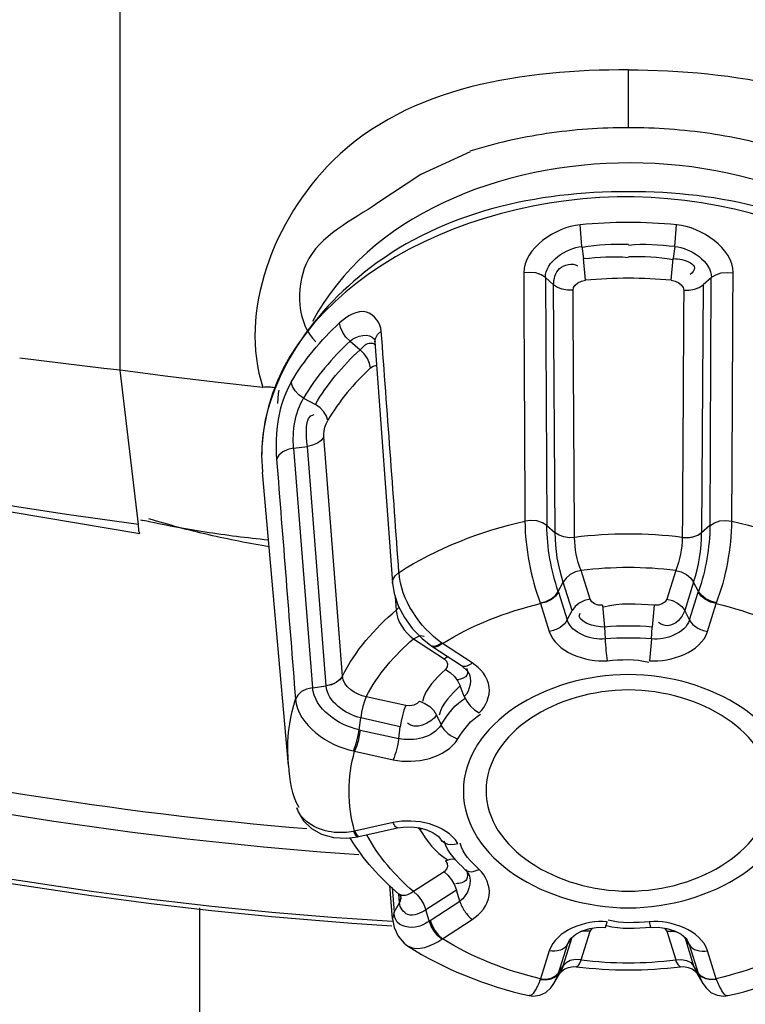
# Paper-space layout 'Sheet' of a CAD drawing. Header units: inches. Extents: x 0.2 to 10.8, y 0.2 to 8.3.
# Tile 391 of 545: x 7.6304 to 7.7251, y 4.1109 to 4.2395. Entities that reach past the tile are written whole.
import ezdxf

# ---------------------------------------------------------------- set-up
doc = ezdxf.new("R2010")
doc.units = ezdxf.units.IN
doc.header["$MEASUREMENT"] = 0
doc.layers.get('0').update_dxf_attribs({"lineweight": 5})

psp = doc.layouts.new('Sheet')

# ---------------------------------------------------------------- linework, layer by layer
at = {"color": 0, "linetype": 'ByBlock', "lineweight": -3}
for p, q in [((7.643556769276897, 4.19367898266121), (7.643556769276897, 4.249095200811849)), ((7.709877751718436, 4.225350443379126), (7.709877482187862, 4.232901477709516)), ((7.703816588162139, 4.209831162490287), (7.703583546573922, 4.212672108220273)), ((7.715935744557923, 4.209831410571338), (7.716171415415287, 4.212672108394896)), ((7.703816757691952, 4.209831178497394), (7.704037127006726, 4.20826704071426)), ((7.715935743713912, 4.20983141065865), (7.715715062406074, 4.208267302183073)), ((7.704280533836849, 4.205427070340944), (7.704037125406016, 4.208267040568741)), ((7.71547443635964, 4.205427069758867), (7.715715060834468, 4.208267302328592)), ((7.699049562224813, 4.205772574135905), (7.700121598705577, 4.20482021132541)), ((7.699055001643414, 4.205774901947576), (7.699225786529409, 4.173404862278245)), ((7.720705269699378, 4.205774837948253), (7.719633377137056, 4.204823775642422)), ((7.720529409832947, 4.173405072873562), (7.720699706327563, 4.205777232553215)), ((7.700320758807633, 4.172466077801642), (7.700116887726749, 4.204816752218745)), ((7.719638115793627, 4.20482108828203), (7.71943438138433, 4.172492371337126)), ((7.676729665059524, 4.197739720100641), (7.676804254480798, 4.197384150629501)), ((7.673548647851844, 4.197473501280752), (7.674855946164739, 4.196353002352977)), ((7.676801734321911, 4.197379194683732), (7.679094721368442, 4.165863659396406)), ((7.641422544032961, 4.19392194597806), (7.630428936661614, 4.195268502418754)), ((7.643556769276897, 4.19367898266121), (7.641422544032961, 4.19392194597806)), ((7.64592408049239, 4.17355550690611), (7.643556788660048, 4.193678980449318)), ((7.667489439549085, 4.19005205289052), (7.669017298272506, 4.189201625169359)), ((7.672549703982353, 4.153731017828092), (7.670107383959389, 4.184966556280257)), ((7.666186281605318, 4.183515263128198), (7.667971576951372, 4.18372939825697)), ((7.670422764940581, 4.152483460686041), (7.667972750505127, 4.18372451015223)), ((7.662006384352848, 4.182555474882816), (7.662102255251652, 4.180370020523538)), ((7.662010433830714, 4.18255329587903), (7.662010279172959, 4.182467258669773)), ((7.662011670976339, 4.182725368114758), (7.662010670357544, 4.182597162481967)), ((7.666185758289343, 4.183519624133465), (7.668646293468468, 4.152223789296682)), ((7.665495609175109, 4.142053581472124), (7.662103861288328, 4.180351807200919)), ((7.699230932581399, 4.173407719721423), (7.700315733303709, 4.172463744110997)), ((7.720523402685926, 4.173407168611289), (7.719439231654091, 4.172464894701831)), ((7.71893381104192, 4.172136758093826), (7.719439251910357, 4.17246463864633)), ((7.704878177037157, 4.163800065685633), (7.703707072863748, 4.167535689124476)), ((7.716047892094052, 4.167535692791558), (7.714876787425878, 4.16380006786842)), ((7.700728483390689, 4.164807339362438), (7.701361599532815, 4.166021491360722)), ((7.702530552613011, 4.162293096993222), (7.701361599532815, 4.166021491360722)), ((7.718393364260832, 4.166021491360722), (7.717224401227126, 4.16229306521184)), ((7.719026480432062, 4.164807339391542), (7.718393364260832, 4.166021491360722)), ((7.700728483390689, 4.164807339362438), (7.700757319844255, 4.164712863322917)), ((7.700757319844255, 4.164712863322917), (7.701896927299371, 4.161078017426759)), ((7.717858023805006, 4.161077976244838), (7.718997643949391, 4.164712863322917)), ((7.718997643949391, 4.164712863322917), (7.719026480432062, 4.164807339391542)), ((7.679453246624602, 4.164090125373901), (7.679578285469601, 4.162339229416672)), ((7.698373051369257, 4.163309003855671), (7.698409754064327, 4.163205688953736)), ((7.698409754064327, 4.163205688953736), (7.699549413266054, 4.159570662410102)), ((7.720205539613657, 4.15957062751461), (7.72134520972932, 4.163205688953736)), ((7.72134520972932, 4.163205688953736), (7.721381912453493, 4.163309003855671)), ((7.679573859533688, 4.162338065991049), (7.679946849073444, 4.162744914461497)), ((7.679578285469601, 4.162339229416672), (7.679944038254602, 4.162750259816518)), ((7.701896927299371, 4.161078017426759), (7.702530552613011, 4.162293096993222)), ((7.706498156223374, 4.162981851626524), (7.706770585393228, 4.160150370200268)), ((7.713256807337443, 4.162981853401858), (7.712984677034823, 4.160150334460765)), ((7.717858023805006, 4.161077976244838), (7.717224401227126, 4.16229306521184)), ((7.706770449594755, 4.1601503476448), (7.706843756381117, 4.158586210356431)), ((7.71291148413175, 4.158586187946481), (7.712984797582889, 4.160150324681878)), ((7.681821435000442, 4.15860091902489), (7.685811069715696, 4.156015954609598)), ((7.681821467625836, 4.158600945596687), (7.682600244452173, 4.158987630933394)), ((7.685616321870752, 4.157982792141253), (7.685509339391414, 4.158057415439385)), ((7.689498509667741, 4.155467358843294), (7.685616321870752, 4.157982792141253)), ((7.712911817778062, 4.158586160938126), (7.712638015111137, 4.155754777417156)), ((7.684528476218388, 4.157612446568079), (7.68409278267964, 4.157710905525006)), ((7.684163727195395, 4.157664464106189), (7.68409278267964, 4.157710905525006)), ((7.684202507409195, 4.157639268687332), (7.68808448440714, 4.155123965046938)), ((7.684261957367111, 4.157605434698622), (7.684202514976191, 4.157639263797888)), ((7.685810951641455, 4.156015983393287), (7.686270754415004, 4.156299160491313)), ((7.688085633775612, 4.155123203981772), (7.688942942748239, 4.154309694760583)), ((7.668645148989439, 4.152228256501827), (7.670425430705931, 4.152452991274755)), ((7.68845495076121, 4.151079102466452), (7.68793729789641, 4.152461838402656)), ((7.680811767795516, 4.149893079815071), (7.675651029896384, 4.151043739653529)), ((7.674742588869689, 4.146728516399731), (7.674937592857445, 4.148280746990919)), ((7.680088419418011, 4.147132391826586), (7.674937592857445, 4.148280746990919)), ((7.684830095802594, 4.148656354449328), (7.685421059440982, 4.147363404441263)), ((7.674742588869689, 4.146728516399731), (7.674871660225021, 4.146698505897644)), ((7.674871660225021, 4.146698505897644), (7.679893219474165, 4.145578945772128)), ((7.679893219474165, 4.145578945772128), (7.680088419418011, 4.147132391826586)), ((7.665408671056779, 4.144018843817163), (7.665409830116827, 4.144245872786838)), ((7.665495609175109, 4.142053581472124), (7.665408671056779, 4.144018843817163)), ((7.674004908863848, 4.143967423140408), (7.674148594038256, 4.143937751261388)), ((7.674148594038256, 4.143937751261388), (7.679170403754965, 4.142818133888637)), ((7.674148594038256, 4.133491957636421), (7.674004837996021, 4.133464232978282)), ((7.679170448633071, 4.13461158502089), (7.674148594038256, 4.133491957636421)), ((7.674148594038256, 4.133491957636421), (7.674374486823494, 4.133063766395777)), ((7.674714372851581, 4.132792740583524), (7.679735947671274, 4.133912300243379)), ((7.682403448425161, 4.133971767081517), (7.682623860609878, 4.133741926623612)), ((7.682623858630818, 4.133741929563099), (7.683052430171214, 4.133824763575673)), ((7.674374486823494, 4.133063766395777), (7.674590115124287, 4.132827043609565)), ((7.674714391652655, 4.132792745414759), (7.674573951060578, 4.132762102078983)), ((7.674590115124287, 4.132827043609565), (7.674714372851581, 4.132792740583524)), ((7.684409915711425, 4.133283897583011), (7.685029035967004, 4.132822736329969)), ((7.685029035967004, 4.132822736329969), (7.685387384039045, 4.132398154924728)), ((7.685420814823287, 4.132349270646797), (7.685779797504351, 4.131994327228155)), ((7.685557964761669, 4.132129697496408), (7.685420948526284, 4.13234905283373)), ((7.688592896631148, 4.128462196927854), (7.688946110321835, 4.128040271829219)), ((7.685811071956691, 4.128201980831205), (7.681821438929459, 4.125617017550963)), ((7.679095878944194, 4.122043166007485), (7.678755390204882, 4.126402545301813)), ((7.679046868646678, 4.126126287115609), (7.679297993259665, 4.122907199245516)), ((7.687435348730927, 4.125809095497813), (7.683453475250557, 4.123229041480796)), ((7.687873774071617, 4.124354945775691), (7.687435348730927, 4.125809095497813)), ((7.679979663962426, 4.124170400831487), (7.679894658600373, 4.125279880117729)), ((7.679936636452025, 4.125283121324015), (7.680193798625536, 4.124934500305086)), ((7.680182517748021, 4.124935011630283), (7.679987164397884, 4.124144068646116)), ((7.653877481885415, 4.123502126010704), (7.653877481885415, 4.109654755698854)), ((7.67929170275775, 4.122908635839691), (7.679987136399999, 4.124144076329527)), ((7.683891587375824, 4.121776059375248), (7.683453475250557, 4.123229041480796)), ((7.683991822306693, 4.121839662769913), (7.687873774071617, 4.124354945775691)), ((7.679297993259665, 4.122907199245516), (7.679094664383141, 4.122060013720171)), ((7.685616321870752, 4.119446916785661), (7.689498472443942, 4.121962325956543)), ((7.683891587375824, 4.121776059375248), (7.683991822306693, 4.121839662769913)), ((7.704878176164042, 4.120417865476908), (7.705172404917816, 4.120831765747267)), ((7.70690703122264, 4.120921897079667), (7.70711694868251, 4.121674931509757)), ((7.714581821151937, 4.12083230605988), (7.714876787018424, 4.120417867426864)), ((7.685509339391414, 4.119374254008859), (7.685616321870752, 4.119446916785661)), ((7.701361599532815, 4.115918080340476), (7.702530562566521, 4.11964653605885)), ((7.701896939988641, 4.118630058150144), (7.702519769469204, 4.119629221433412)), ((7.703707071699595, 4.116682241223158), (7.704878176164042, 4.120417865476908)), ((7.714876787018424, 4.120417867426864), (7.716047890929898, 4.11668224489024)), ((7.717224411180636, 4.119646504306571), (7.718393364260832, 4.115918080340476)), ((7.717858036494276, 4.118630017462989), (7.717235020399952, 4.119629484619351)), ((7.701896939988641, 4.118630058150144), (7.700728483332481, 4.114902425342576)), ((7.701896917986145, 4.118630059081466), (7.702191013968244, 4.119255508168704)), ((7.717563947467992, 4.119255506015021), (7.717858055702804, 4.118630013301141)), ((7.719026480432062, 4.114902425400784), (7.717858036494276, 4.118630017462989)), ((7.69954942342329, 4.117859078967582), (7.698409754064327, 4.114224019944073)), ((7.72134520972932, 4.114224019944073), (7.720205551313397, 4.117859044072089)), ((7.700728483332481, 4.114902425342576), (7.701361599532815, 4.115918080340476)), ((7.719026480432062, 4.114902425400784), (7.718393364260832, 4.115918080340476)), ((7.698409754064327, 4.114224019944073), (7.698373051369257, 4.114122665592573)), ((7.700164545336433, 4.113610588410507), (7.700945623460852, 4.114932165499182)), ((7.718809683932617, 4.114932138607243), (7.71959088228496, 4.113610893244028)), ((7.721381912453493, 4.114122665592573), (7.72134520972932, 4.114224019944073))]:
    psp.add_line(p, q, dxfattribs=at)
for points in [[(7.689222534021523, 4.222189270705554), (7.682800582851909, 4.219241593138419), (7.677186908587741, 4.215542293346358)], [(7.699055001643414, 4.205774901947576), (7.698486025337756, 4.206141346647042), (7.697778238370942, 4.206376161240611), (7.696996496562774, 4.20645932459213), (7.696211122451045, 4.206383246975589)], [(7.720699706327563, 4.205777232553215), (7.721268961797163, 4.206144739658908), (7.721976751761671, 4.206379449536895), (7.722758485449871, 4.206461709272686), (7.72354384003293, 4.206384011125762)], [(7.702651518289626, 4.204152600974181), (7.701936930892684, 4.204134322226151), (7.701243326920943, 4.204244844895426), (7.700621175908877, 4.204477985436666), (7.700116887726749, 4.204816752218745)], [(7.702652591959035, 4.204148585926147), (7.702730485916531, 4.204482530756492), (7.702947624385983, 4.204805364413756), (7.703286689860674, 4.205088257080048), (7.703737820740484, 4.205305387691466), (7.704276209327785, 4.205426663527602)], [(7.715479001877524, 4.205426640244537), (7.715986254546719, 4.205315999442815), (7.71644883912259, 4.205100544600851), (7.716807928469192, 4.204804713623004), (7.717030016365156, 4.204469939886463), (7.717102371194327, 4.204148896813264)], [(7.717103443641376, 4.204152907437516), (7.717817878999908, 4.204140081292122), (7.718511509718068, 4.204254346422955), (7.719133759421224, 4.20448669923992), (7.719638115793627, 4.20482108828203)], [(7.673548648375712, 4.197473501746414), (7.673013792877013, 4.198014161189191), (7.672585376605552, 4.198624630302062), (7.672297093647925, 4.199253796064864), (7.672173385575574, 4.199848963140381)], [(7.676801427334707, 4.197383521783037), (7.676855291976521, 4.197837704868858), (7.677135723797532, 4.198353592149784), (7.67762692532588, 4.198797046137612)], [(7.547691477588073, 4.196401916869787), (7.578070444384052, 4.186441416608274), (7.612485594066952, 4.178011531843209), (7.646126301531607, 4.172370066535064)], [(7.676228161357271, 4.193974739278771), (7.676103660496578, 4.194571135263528), (7.675814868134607, 4.195199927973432), (7.675386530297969, 4.195810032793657), (7.674855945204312, 4.196353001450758)], [(7.676230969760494, 4.193977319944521), (7.676550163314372, 4.194204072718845), (7.67685406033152, 4.194301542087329), (7.677028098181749, 4.19426797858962)], [(7.662180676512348, 4.191438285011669), (7.655951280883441, 4.192104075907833), (7.649742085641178, 4.192851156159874), (7.643556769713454, 4.193678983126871)], [(7.667489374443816, 4.190051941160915), (7.666865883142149, 4.190481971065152), (7.666363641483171, 4.191003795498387), (7.666025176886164, 4.191573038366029), (7.665879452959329, 4.192140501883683)], [(7.670631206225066, 4.187119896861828), (7.67048177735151, 4.187683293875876), (7.670140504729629, 4.188249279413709), (7.669636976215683, 4.188769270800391), (7.669017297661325, 4.189201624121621)], [(7.670113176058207, 4.184965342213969), (7.670116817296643, 4.185332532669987), (7.670172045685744, 4.185766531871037), (7.670276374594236, 4.18623044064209), (7.670430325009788, 4.186694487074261), (7.670629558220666, 4.187117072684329)], [(7.670107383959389, 4.184966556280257), (7.669772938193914, 4.184520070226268), (7.669280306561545, 4.184146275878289), (7.668665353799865, 4.183874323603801), (7.667972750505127, 4.18372451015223)], [(7.666185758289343, 4.183519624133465), (7.665419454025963, 4.183341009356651), (7.664756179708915, 4.183016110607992), (7.664254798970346, 4.182575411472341), (7.663960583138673, 4.182058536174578)], [(7.646126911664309, 4.172370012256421), (7.645967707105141, 4.172696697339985), (7.645924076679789, 4.173554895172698)], [(7.699225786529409, 4.173404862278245), (7.698655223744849, 4.17376796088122), (7.697944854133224, 4.17399602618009), (7.697158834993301, 4.174069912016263), (7.696368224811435, 4.173981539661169)], [(7.720529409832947, 4.173405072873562), (7.721099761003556, 4.173768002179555), (7.721810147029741, 4.173996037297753), (7.72259616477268, 4.174069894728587), (7.723386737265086, 4.173981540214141)], [(7.70284888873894, 4.17183942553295), (7.70213431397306, 4.17181406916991), (7.701442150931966, 4.171917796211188), (7.700822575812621, 4.172140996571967), (7.700320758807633, 4.172466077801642)], [(7.716906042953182, 4.171839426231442), (7.717615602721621, 4.171819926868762), (7.718300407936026, 4.171926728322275), (7.718924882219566, 4.172155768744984), (7.71943438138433, 4.172492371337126)], [(7.716907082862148, 4.171839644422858), (7.717620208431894, 4.171809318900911), (7.718312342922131, 4.171911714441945)], [(7.679094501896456, 4.165866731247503), (7.679150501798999, 4.166323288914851), (7.67943586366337, 4.166834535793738), (7.679935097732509, 4.167272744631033)], [(7.703707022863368, 4.16753568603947), (7.702967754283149, 4.16733976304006), (7.702295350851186, 4.166999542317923), (7.701744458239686, 4.166547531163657), (7.701361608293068, 4.166021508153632)], [(7.716047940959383, 4.167535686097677), (7.716786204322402, 4.167340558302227), (7.717459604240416, 4.166999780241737), (7.718011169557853, 4.166546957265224), (7.718393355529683, 4.166021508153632)], [(7.679091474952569, 4.165866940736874), (7.679299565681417, 4.164541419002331), (7.679846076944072, 4.162936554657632), (7.680664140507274, 4.161380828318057), (7.68170962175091, 4.159925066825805), (7.682939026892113, 4.158631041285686), (7.684082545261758, 4.15771779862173)], [(7.698373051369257, 4.163309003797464), (7.699114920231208, 4.163501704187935), (7.699788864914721, 4.163840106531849), (7.700342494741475, 4.164286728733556), (7.700728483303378, 4.164807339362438)], [(7.700757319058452, 4.164712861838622), (7.700378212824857, 4.164191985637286), (7.699836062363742, 4.16374695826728), (7.69916017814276, 4.163405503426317), (7.698409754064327, 4.163205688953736)], [(7.72134520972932, 4.163205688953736), (7.720611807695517, 4.1633990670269), (7.719945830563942, 4.163729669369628), (7.719388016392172, 4.164180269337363), (7.718997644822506, 4.164712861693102)], [(7.721381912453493, 4.163309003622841), (7.720640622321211, 4.16350544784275), (7.719966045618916, 4.163841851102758), (7.719412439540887, 4.164287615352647), (7.719026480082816, 4.164807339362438)], [(7.704878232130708, 4.163800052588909), (7.704139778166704, 4.16360493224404), (7.703465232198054, 4.163267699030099), (7.70291288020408, 4.162817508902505), (7.702530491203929, 4.162293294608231)], [(7.706498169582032, 4.16298185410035), (7.705953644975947, 4.16300973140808), (7.705466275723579, 4.163171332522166), (7.705092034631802, 4.163444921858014), (7.704878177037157, 4.163800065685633)], [(7.714876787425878, 4.16380006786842), (7.714662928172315, 4.16344492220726), (7.714288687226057, 4.16317133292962), (7.713801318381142, 4.163009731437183), (7.713256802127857, 4.162981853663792)], [(7.714876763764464, 4.163800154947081), (7.715616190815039, 4.163604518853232), (7.716289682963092, 4.163267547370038), (7.716841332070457, 4.162817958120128), (7.717224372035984, 4.162292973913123)], [(7.682600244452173, 4.158987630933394), (7.682802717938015, 4.159041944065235), (7.683187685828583, 4.15897145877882), (7.683241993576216, 4.158940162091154)], [(7.685616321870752, 4.157982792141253), (7.685108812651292, 4.157669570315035), (7.684647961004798, 4.157540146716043), (7.684261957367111, 4.157605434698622)], [(7.685509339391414, 4.158057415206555), (7.684994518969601, 4.157742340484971), (7.684528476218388, 4.157612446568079)], [(7.685811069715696, 4.156015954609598), (7.68613910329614, 4.155707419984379), (7.686287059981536, 4.155341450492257), (7.686241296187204, 4.154962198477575), (7.686003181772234, 4.154614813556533)], [(7.686003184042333, 4.154614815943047), (7.68661208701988, 4.154217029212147), (7.687168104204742, 4.153694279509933), (7.687623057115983, 4.153091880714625), (7.687937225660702, 4.152461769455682)], [(7.67254395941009, 4.153732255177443), (7.672212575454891, 4.15327861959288), (7.671723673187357, 4.152896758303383), (7.671113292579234, 4.152614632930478), (7.670425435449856, 4.152452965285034)], [(7.668646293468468, 4.152223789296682), (7.667880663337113, 4.152041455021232), (7.667217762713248, 4.151708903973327), (7.666717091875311, 4.151257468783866), (7.666425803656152, 4.150727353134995)], [(7.67565100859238, 4.151043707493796), (7.675423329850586, 4.150453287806), (7.675220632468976, 4.14975569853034), (7.675054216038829, 4.149010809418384), (7.674937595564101, 4.148280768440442)], [(7.68262386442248, 4.150476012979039), (7.682317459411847, 4.150156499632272), (7.681875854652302, 4.149938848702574), (7.681353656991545, 4.149846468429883), (7.680811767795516, 4.149893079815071)], [(7.682623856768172, 4.15047600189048), (7.683319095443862, 4.150182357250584), (7.683952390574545, 4.149756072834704), (7.684470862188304, 4.149233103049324), (7.684830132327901, 4.148656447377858)], [(7.688455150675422, 4.151079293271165), (7.688769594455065, 4.150449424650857), (7.68922431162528, 4.149846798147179), (7.689779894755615, 4.149323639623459), (7.690388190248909, 4.148925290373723)], [(7.680811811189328, 4.149893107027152), (7.680584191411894, 4.149303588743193), (7.68037627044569, 4.148606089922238), (7.680206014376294, 4.147860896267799), (7.680088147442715, 4.147132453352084)], [(7.674004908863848, 4.1439674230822), (7.674230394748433, 4.144558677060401), (7.674439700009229, 4.145255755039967), (7.67461540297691, 4.145999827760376), (7.674742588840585, 4.146728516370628)], [(7.67487165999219, 4.146698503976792), (7.674754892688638, 4.145975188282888), (7.674587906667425, 4.145240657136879), (7.674379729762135, 4.144538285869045), (7.674148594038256, 4.143937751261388)], [(7.666584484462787, 4.136522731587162), (7.666766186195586, 4.136025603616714), (7.667472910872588, 4.134843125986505), (7.668499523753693, 4.133858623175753), (7.669820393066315, 4.133122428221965), (7.671400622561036, 4.132684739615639), (7.673133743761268, 4.132589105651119), (7.67457197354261, 4.132761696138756)], [(7.674004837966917, 4.133464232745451), (7.674231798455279, 4.133030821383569), (7.674440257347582, 4.132796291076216), (7.674572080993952, 4.132761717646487)], [(7.679736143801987, 4.133912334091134), (7.680484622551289, 4.134035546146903), (7.68156423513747, 4.134070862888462), (7.682618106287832, 4.133946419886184), (7.683586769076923, 4.133675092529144), (7.684409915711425, 4.133283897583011)], [(7.685779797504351, 4.131994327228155), (7.68629892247, 4.131789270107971), (7.686933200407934, 4.131751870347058), (7.687627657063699, 4.131885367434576)], [(7.686003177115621, 4.129603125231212), (7.686241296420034, 4.129255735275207), (7.686287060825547, 4.128876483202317), (7.686139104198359, 4.128510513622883), (7.685811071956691, 4.128201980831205)], [(7.686003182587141, 4.129603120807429), (7.686612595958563, 4.129842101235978), (7.687167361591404, 4.129900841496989), (7.687255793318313, 4.129876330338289)], [(7.685811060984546, 4.128202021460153), (7.686321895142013, 4.127728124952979), (7.686788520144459, 4.127136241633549), (7.687170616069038, 4.12647753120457), (7.68743513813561, 4.125808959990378)], [(7.681821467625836, 4.125616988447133), (7.682333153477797, 4.125142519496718), (7.682802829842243, 4.124553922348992), (7.683187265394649, 4.12389803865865), (7.68345346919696, 4.123229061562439)], [(7.679092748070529, 4.122059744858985), (7.67929328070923, 4.120928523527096), (7.67982090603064, 4.119763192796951), (7.680606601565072, 4.118857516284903), (7.681060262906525, 4.118520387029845)], [(7.685509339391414, 4.119374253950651), (7.684994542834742, 4.119847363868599), (7.684528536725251, 4.120439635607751), (7.684150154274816, 4.121100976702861), (7.683891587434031, 4.121776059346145)], [(7.683991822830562, 4.121839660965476), (7.684254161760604, 4.12117577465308), (7.684629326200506, 4.120526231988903), (7.685097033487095, 4.119929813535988), (7.685616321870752, 4.119446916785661)], [(7.702195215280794, 4.119262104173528), (7.702395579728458, 4.119523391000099), (7.70300296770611, 4.120040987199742), (7.703844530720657, 4.120481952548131), (7.704856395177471, 4.120791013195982), (7.705988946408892, 4.1209370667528), (7.706907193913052, 4.120921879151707)], [(7.712847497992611, 4.12092185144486), (7.713745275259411, 4.120938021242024), (7.714883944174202, 4.12079412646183), (7.715901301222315, 4.120485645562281), (7.716747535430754, 4.120043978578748), (7.717358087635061, 4.119524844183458), (7.717559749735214, 4.119262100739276)], [(7.704878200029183, 4.120417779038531), (7.704138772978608, 4.120453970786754), (7.703598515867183, 4.120353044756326)], [(7.714876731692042, 4.120417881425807), (7.715615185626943, 4.120454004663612), (7.716155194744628, 4.120353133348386)], [(7.700944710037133, 4.11493180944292), (7.701002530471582, 4.115013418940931), (7.701209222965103, 4.115233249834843), (7.701572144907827, 4.115497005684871), (7.70206129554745, 4.115710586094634), (7.702661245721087, 4.11581475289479), (7.70307983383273, 4.115798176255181)], [(7.703707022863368, 4.116682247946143), (7.702968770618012, 4.11671850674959), (7.702295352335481, 4.116596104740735), (7.701743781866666, 4.116321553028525), (7.701361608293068, 4.115918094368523)], [(7.716047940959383, 4.116682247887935), (7.716787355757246, 4.116718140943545), (7.717459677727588, 4.116595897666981), (7.718010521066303, 4.116321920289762), (7.718393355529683, 4.115918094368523)], [(7.716675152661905, 4.115798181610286), (7.717093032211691, 4.115814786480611), (7.71769240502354, 4.11571096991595), (7.718181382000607, 4.115497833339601), (7.71854429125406, 4.115234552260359), (7.718751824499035, 4.115014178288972), (7.718785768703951, 4.114968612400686)], [(7.698373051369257, 4.114122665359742), (7.699113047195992, 4.11408326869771), (7.69978827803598, 4.114209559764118), (7.700342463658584, 4.114490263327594), (7.700728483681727, 4.114902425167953)], [(7.698409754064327, 4.114224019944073), (7.699143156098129, 4.114187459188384), (7.699809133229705, 4.114309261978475), (7.700366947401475, 4.114584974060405), (7.70075731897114, 4.114995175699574)], [(7.721381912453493, 4.114122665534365), (7.720641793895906, 4.114083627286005), (7.719966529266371, 4.114210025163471), (7.719412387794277, 4.114490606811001), (7.718997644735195, 4.11499517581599)], [(7.71937675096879, 4.114593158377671), (7.719918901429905, 4.114318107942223), (7.720594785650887, 4.114188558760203), (7.72134520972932, 4.114224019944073)], [(7.696912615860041, 4.112016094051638), (7.697418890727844, 4.111949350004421), (7.698301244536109, 4.112059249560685), (7.699111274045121, 4.112443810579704), (7.699746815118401, 4.113019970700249), (7.700163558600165, 4.113611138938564)], [(7.719591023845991, 4.113611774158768), (7.720008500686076, 4.113019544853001), (7.720645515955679, 4.112442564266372), (7.721456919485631, 4.112058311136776), (7.722338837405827, 4.111949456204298), (7.722842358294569, 4.112016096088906)]]:
    psp.add_lwpolyline(points, dxfattribs=at)
for centre, radius, start, end in [((7.709877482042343, 4.145775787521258), 0.06719174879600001, 84.61941587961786, 95.38066662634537), ((7.709877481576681, 4.145751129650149), 0.05993783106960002, 84.63756865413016, 95.3621931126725), ((7.669227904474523, 4.273939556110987), 0.1024116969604, 257.0043825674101, 257.190483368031), ((7.709877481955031, 4.116394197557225), 0.05589304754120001, 82.77481761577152, 97.22521180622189), ((7.697356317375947, 4.172741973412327), 0.0220844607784, 342.2834631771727, 359.2807468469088), ((7.7098774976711, 4.116495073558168), 0.05141224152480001, 83.10685873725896, 96.8931756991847), ((7.70987932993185, 4.121768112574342), 0.03850763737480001, 85.37433000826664, 94.62477495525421), ((7.709879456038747, 4.121113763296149), 0.03759489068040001, 85.37407111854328, 94.62527978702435), ((7.709877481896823, 4.169985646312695), 0.05461217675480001, 262.8499095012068, 277.1500858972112), ((7.709877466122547, 4.167722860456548), 0.05141224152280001, 263.1068587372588, 276.8931756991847)]:
    psp.add_arc(centre, radius, start, end, dxfattribs=at)
for points, knots in [([(7.709877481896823, 4.232901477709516), (7.696418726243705, 4.232900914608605), (7.669719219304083, 4.229372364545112), (7.658929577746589, 4.201229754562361), (7.662180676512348, 4.191438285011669)], [0, 0, 0, 0, 0.5660682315, 1, 1, 1, 1]), ([(7.709877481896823, 4.232901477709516), (7.723395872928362, 4.232775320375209), (7.750317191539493, 4.229363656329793), (7.760611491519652, 4.201248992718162), (7.757574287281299, 4.191438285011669)], [0, 0, 0, 0, 0.5682855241, 1, 1, 1, 1]), ([(7.709877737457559, 4.225351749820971), (7.706311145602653, 4.225351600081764), (7.699302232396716, 4.224849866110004), (7.692434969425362, 4.22331685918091), (7.689165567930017, 4.222266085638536)], [0, 0, 0, 0, 0.5094620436, 1, 1, 1, 1]), ([(7.730592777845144, 4.222263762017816), (7.727323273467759, 4.223314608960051), (7.720455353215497, 4.224849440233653), (7.713445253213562, 4.225350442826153), (7.709877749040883, 4.225350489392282)], [0, 0, 0, 0, 0.4904827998, 1, 1, 1, 1]), ([(7.751256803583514, 4.200058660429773), (7.744331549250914, 4.213730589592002), (7.709954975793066, 4.227774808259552), (7.675879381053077, 4.213713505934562), (7.668646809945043, 4.200031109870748)], [0, 0, 0, 0, 0.49755619, 1, 1, 1, 1]), ([(7.757748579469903, 4.182555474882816), (7.757748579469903, 4.19198758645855), (7.743518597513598, 4.21239241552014), (7.709877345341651, 4.219538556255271), (7.676236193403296, 4.212392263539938), (7.662006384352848, 4.191987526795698), (7.662006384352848, 4.182555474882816)], [0, 0, 0, 0, 0.223044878, 0.5000014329, 0.7769565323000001, 1, 1, 1, 1]), ([(7.757744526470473, 4.182554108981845), (7.757674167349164, 4.20187468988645), (7.710438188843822, 4.230134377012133), (7.66297276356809, 4.203112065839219), (7.662037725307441, 4.183612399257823)], [0, 0, 0, 0, 0.4974079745, 1, 1, 1, 1]), ([(7.677186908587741, 4.215542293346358), (7.673823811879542, 4.213195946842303), (7.666048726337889, 4.209871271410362), (7.666636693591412, 4.19978675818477), (7.669064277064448, 4.197383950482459)], [0, 0, 0, 0, 0.545571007, 1, 1, 1, 1]), ([(7.715715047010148, 4.208268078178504), (7.716490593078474, 4.208184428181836), (7.717518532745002, 4.208141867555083), (7.718809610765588, 4.207029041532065), (7.718209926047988, 4.206400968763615), (7.717932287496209, 4.206183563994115)], [0, 0, 0, 0, 0.555414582, 0.7489169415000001, 1, 1, 1, 1]), ([(7.700121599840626, 4.20481944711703), (7.700128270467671, 4.205580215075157), (7.700515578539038, 4.207316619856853), (7.702547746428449, 4.207710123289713), (7.703238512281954, 4.207332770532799)], [0, 0, 0, 0, 0.4914984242, 1, 1, 1, 1]), ([(7.677622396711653, 4.198800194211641), (7.677542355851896, 4.199838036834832), (7.675647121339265, 4.20235473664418), (7.673110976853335, 4.200706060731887), (7.672177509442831, 4.199852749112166)], [0, 0, 0, 0, 0.4514690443, 1, 1, 1, 1]), ([(7.674856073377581, 4.196353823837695), (7.67522323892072, 4.196680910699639), (7.675569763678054, 4.197311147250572), (7.676777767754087, 4.197229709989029), (7.676776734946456, 4.196979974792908)], [0, 0, 0, 0, 0.6631840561, 1, 1, 1, 1]), ([(7.663719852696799, 4.191401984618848), (7.663465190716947, 4.191435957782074), (7.662951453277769, 4.191473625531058), (7.662436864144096, 4.191458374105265), (7.662180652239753, 4.191438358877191)], [0, 0, 0, 0, 0.4999275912, 1, 1, 1, 1]), ([(7.664137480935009, 4.189316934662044), (7.664139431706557, 4.189606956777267), (7.664167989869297, 4.190191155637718), (7.664246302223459, 4.190770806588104), (7.664297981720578, 4.191060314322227)], [0, 0, 0, 0, 0.4965284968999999, 1, 1, 1, 1]), ([(7.662037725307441, 4.183612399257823), (7.662030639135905, 4.1834646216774), (7.662019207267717, 4.183169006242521), (7.662013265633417, 4.182873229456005), (7.662011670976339, 4.182725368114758)], [0, 0, 0, 0, 0.5001309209, 1, 1, 1, 1]), ([(7.662855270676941, 4.171493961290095), (7.660105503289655, 4.171779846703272), (7.654630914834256, 4.172459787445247), (7.64920362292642, 4.173466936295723), (7.646522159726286, 4.174076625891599)], [0, 0, 0, 0, 0.5013315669, 1, 1, 1, 1]), ([(7.66302828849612, 4.170626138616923), (7.660370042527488, 4.171064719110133), (7.655079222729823, 4.172095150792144), (7.649869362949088, 4.173485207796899), (7.647297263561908, 4.174280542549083)], [0, 0, 0, 0, 0.50017874, 1, 1, 1, 1]), ([(7.717224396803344, 4.162293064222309), (7.716929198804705, 4.161350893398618), (7.715595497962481, 4.159903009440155), (7.71414888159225, 4.160490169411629), (7.713796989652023, 4.160734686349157)], [0, 0, 0, 0, 0.6973490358, 1, 1, 1, 1]), ([(7.701896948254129, 4.161077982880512), (7.701688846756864, 4.160678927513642), (7.700965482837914, 4.159985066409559), (7.700046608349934, 4.159648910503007), (7.699549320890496, 4.159570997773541)], [0, 0, 0, 0, 0.4720494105, 1, 1, 1, 1]), ([(7.717857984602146, 4.161077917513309), (7.718066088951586, 4.160678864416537), (7.718789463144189, 4.15998501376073), (7.719708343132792, 4.159648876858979), (7.720205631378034, 4.159570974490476)], [0, 0, 0, 0, 0.4720494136, 1, 1, 1, 1]), ([(7.706843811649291, 4.158586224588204), (7.706867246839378, 4.158084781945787), (7.706937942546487, 4.157138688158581), (7.70704559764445, 4.156195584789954), (7.707116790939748, 4.155754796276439)], [0, 0, 0, 0, 0.5292512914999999, 1, 1, 1, 1]), ([(7.688086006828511, 4.155122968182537), (7.68830329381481, 4.155001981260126), (7.688878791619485, 4.155022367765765), (7.689291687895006, 4.155316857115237), (7.689498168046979, 4.155467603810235)], [0, 0, 0, 0, 0.4931062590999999, 1, 1, 1, 1]), ([(7.690388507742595, 4.148925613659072), (7.691266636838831, 4.149764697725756), (7.692500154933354, 4.152508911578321), (7.690576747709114, 4.154768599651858), (7.689498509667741, 4.155467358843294)], [0, 0, 0, 0, 0.4859384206, 1, 1, 1, 1]), ([(7.688752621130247, 4.154781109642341), (7.688889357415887, 4.154510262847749), (7.688987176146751, 4.153591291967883), (7.688061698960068, 4.15333664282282), (7.687628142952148, 4.15325156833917)], [0, 0, 0, 0, 0.4071301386, 1, 1, 1, 1]), ([(7.67254393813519, 4.153732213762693), (7.672366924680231, 4.153387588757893), (7.671703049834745, 4.152786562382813), (7.67087613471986, 4.152536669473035), (7.67042352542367, 4.152479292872)], [0, 0, 0, 0, 0.4592228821, 1, 1, 1, 1]), ([(7.731418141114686, 4.138714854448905), (7.731418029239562, 4.147508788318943), (7.709877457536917, 4.160383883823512), (7.688336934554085, 4.147508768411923), (7.688336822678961, 4.138714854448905)], [0, 0, 0, 0, 0.5000005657, 1, 1, 1, 1]), ([(7.728451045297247, 4.138792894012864), (7.728450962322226, 4.146375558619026), (7.709877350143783, 4.157477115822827), (7.691304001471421, 4.146375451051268), (7.6913039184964, 4.138792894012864)], [0, 0, 0, 0, 0.500003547, 1, 1, 1, 1]), ([(7.68542106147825, 4.147363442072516), (7.685615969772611, 4.146936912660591), (7.686271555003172, 4.146169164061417), (7.687146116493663, 4.145692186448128), (7.687627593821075, 4.145544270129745)], [0, 0, 0, 0, 0.4821447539, 1, 1, 1, 1]), ([(7.679893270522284, 4.145578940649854), (7.679830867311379, 4.145082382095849), (7.679641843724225, 4.14414592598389), (7.679354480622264, 4.143231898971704), (7.679169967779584, 4.142818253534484)], [0, 0, 0, 0, 0.5249278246, 1, 1, 1, 1]), ([(7.688336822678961, 4.138714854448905), (7.688336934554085, 4.129920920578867), (7.709877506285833, 4.117045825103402), (7.731418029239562, 4.129920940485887), (7.731418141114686, 4.138714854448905)], [0, 0, 0, 0, 0.5000005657, 1, 1, 1, 1]), ([(7.6913039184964, 4.138792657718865), (7.691304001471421, 4.131209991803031), (7.709877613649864, 4.120108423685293), (7.728450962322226, 4.131210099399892), (7.728451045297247, 4.138792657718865)], [0, 0, 0, 0, 0.500003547, 1, 1, 1, 1]), ([(7.674004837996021, 4.133464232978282), (7.67317461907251, 4.133320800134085), (7.670456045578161, 4.133066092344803), (7.667183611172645, 4.134667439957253), (7.666591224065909, 4.136519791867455)], [0, 0, 0, 0, 0.3022715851, 1, 1, 1, 1]), ([(7.679735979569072, 4.133912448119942), (7.679634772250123, 4.133890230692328), (7.679367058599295, 4.134173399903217), (7.67925340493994, 4.134424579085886), (7.679170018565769, 4.134611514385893)], [0, 0, 0, 0, 0.3360841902, 1, 1, 1, 1]), ([(7.505602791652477, 4.129613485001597), (7.515846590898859, 4.124621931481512), (7.558984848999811, 4.105882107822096), (7.605146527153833, 4.094351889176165), (7.640410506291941, 4.089448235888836)], [0, 0, 0, 0, 0.2424591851, 1, 1, 1, 1]), ([(7.688593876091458, 4.128461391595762), (7.688790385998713, 4.128274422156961), (7.689472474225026, 4.128106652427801), (7.690073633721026, 4.128339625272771), (7.690388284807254, 4.128504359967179)], [0, 0, 0, 0, 0.4330142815, 1, 1, 1, 1]), ([(7.688679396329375, 4.128481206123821), (7.688696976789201, 4.128445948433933), (7.688730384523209, 4.128375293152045), (7.688760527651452, 4.128303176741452), (7.688774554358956, 4.128267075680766)], [0, 0, 0, 0, 0.5042711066, 1, 1, 1, 1]), ([(7.689498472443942, 4.121962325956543), (7.690576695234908, 4.122661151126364), (7.692500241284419, 4.124920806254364), (7.691266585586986, 4.127665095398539), (7.690388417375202, 4.128504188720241)], [0, 0, 0, 0, 0.5140589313, 1, 1, 1, 1]), ([(7.503333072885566, 4.127284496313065), (7.513689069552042, 4.122238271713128), (7.557299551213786, 4.103292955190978), (7.603966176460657, 4.091635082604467), (7.639616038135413, 4.086676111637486)], [0, 0, 0, 0, 0.242459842, 1, 1, 1, 1]), ([(7.688774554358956, 4.128267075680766), (7.688905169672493, 4.127930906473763), (7.688967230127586, 4.126854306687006), (7.687849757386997, 4.126653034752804), (7.687346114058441, 4.126625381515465)], [0, 0, 0, 0, 0.4169129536, 1, 1, 1, 1]), ([(7.68182137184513, 4.125617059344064), (7.681505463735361, 4.125382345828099), (7.680915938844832, 4.12501609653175), (7.680150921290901, 4.125104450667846), (7.679936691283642, 4.125283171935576)], [0, 0, 0, 0, 0.5851743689, 1, 1, 1, 1]), ([(7.680187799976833, 4.124935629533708), (7.680189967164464, 4.124802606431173), (7.680155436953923, 4.124534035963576), (7.680050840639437, 4.124285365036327), (7.679985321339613, 4.124168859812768)], [0, 0, 0, 0, 0.4988302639, 1, 1, 1, 1]), ([(7.683453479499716, 4.123229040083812), (7.68276896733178, 4.12279072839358), (7.681129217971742, 4.121958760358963), (7.680033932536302, 4.123515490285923), (7.679987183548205, 4.124144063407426)], [0, 0, 0, 0, 0.5632339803, 1, 1, 1, 1]), ([(7.687873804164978, 4.12435497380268), (7.688015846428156, 4.123883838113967), (7.688463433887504, 4.12300220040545), (7.689116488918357, 4.12225668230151), (7.689498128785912, 4.121962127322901)], [0, 0, 0, 0, 0.5051280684, 1, 1, 1, 1]), ([(7.679442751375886, 4.122123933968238), (7.679401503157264, 4.122245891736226), (7.679334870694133, 4.122505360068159), (7.679301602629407, 4.122770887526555), (7.679291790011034, 4.122908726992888)], [0, 0, 0, 0, 0.4823103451, 1, 1, 1, 1]), ([(7.679512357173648, 4.121941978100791), (7.679499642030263, 4.121971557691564), (7.679475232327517, 4.122031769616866), (7.67945324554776, 4.122092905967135), (7.679442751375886, 4.122123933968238)], [0, 0, 0, 0, 0.4957051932, 1, 1, 1, 1]), ([(7.683891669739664, 4.121775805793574), (7.683451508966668, 4.12147710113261), (7.68218901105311, 4.120620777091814), (7.679920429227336, 4.120992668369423), (7.679512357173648, 4.121941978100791)], [0, 0, 0, 0, 0.3398476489, 1, 1, 1, 1]), ([(7.712847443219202, 4.120922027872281), (7.712773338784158, 4.120916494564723), (7.712735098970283, 4.121309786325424), (7.712668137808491, 4.121489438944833), (7.712638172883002, 4.121674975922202)], [0, 0, 0, 0, 0.2833563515, 1, 1, 1, 1]), ([(7.701896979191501, 4.118630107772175), (7.701693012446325, 4.118302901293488), (7.700901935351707, 4.117798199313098), (7.700015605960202, 4.117785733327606), (7.699549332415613, 4.117858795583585)], [0, 0, 0, 0, 0.4496288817, 1, 1, 1, 1]), ([(7.717858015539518, 4.118630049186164), (7.718061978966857, 4.118302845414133), (7.718853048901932, 4.117798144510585), (7.719739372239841, 4.117785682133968), (7.720205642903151, 4.11785874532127)], [0, 0, 0, 0, 0.4496277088, 1, 1, 1, 1]), ([(7.7013615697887, 4.115918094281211), (7.701297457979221, 4.115726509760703), (7.701174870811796, 4.115390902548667), (7.701024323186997, 4.115065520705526), (7.700945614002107, 4.114931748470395)], [0, 0, 0, 0, 0.5655266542, 1, 1, 1, 1]), ([(7.703079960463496, 4.115798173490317), (7.703236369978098, 4.11589174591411), (7.703522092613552, 4.116146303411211), (7.703665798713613, 4.116499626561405), (7.703707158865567, 4.116682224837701)], [0, 0, 0, 0, 0.4932865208, 1, 1, 1, 1]), ([(7.716047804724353, 4.116682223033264), (7.71608911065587, 4.116499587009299), (7.716232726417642, 4.11614618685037), (7.716518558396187, 4.115891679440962), (7.716675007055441, 4.11579819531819)], [0, 0, 0, 0, 0.5067627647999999, 1, 1, 1, 1]), ([(7.718393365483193, 4.115918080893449), (7.718437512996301, 4.115786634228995), (7.718524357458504, 4.115544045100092), (7.718623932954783, 4.11530626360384), (7.718674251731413, 4.115198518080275)], [0, 0, 0, 0, 0.5383301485, 1, 1, 1, 1]), ([(7.700164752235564, 4.113612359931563), (7.700269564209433, 4.113790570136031), (7.700473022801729, 4.114215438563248), (7.700641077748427, 4.114654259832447), (7.700728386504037, 4.114902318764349)], [0, 0, 0, 0, 0.4401475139, 1, 1, 1, 1]), ([(7.718674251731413, 4.115198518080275), (7.71869299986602, 4.1151583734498), (7.71872999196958, 4.115082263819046), (7.718769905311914, 4.115007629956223), (7.718789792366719, 4.11497258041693)], [0, 0, 0, 0, 0.5236880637, 1, 1, 1, 1]), ([(7.719026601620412, 4.114902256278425), (7.719114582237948, 4.114653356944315), (7.719282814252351, 4.114214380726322), (7.719486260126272, 4.11378918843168), (7.719590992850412, 4.113611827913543)], [0, 0, 0, 0, 0.5617240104, 1, 1, 1, 1]), ([(7.440196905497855, 4.113486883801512), (7.453376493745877, 4.10180193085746), (7.514524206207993, 4.057016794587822), (7.589521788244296, 4.033296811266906), (7.646898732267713, 4.025762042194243)], [0, 0, 0, 0, 0.2333449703, 1, 1, 1, 1]), ([(7.698373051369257, 4.114122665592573), (7.698152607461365, 4.113561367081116), (7.697877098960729, 4.112871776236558), (7.697177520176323, 4.111947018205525), (7.696913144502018, 4.11201475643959)], [0, 0, 0, 0, 0.688434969, 1, 1, 1, 1]), ([(7.722842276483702, 4.112012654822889), (7.722570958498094, 4.111954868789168), (7.721892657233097, 4.11287777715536), (7.721600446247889, 4.113566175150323), (7.721381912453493, 4.114122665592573)], [0, 0, 0, 0, 0.3169364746, 1, 1, 1, 1])]:
    psp.add_open_spline(points, degree=3, knots=knots, dxfattribs=at)
for points in [[(7.703576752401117, 4.212671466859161), (7.70036395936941, 4.212360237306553), (7.696207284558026, 4.20961527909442), (7.696209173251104, 4.206387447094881)], [(7.723545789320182, 4.206388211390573), (7.723547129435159, 4.209615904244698), (7.719390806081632, 4.212360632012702), (7.716178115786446, 4.212671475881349)], [(7.699049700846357, 4.205772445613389), (7.699038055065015, 4.20785958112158), (7.701738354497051, 4.209641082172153), (7.703816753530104, 4.209832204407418)], [(7.709877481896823, 4.210115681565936), (7.707871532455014, 4.210115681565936), (7.705835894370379, 4.210115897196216), (7.703874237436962, 4.2096966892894)], [(7.715935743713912, 4.20983141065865), (7.713935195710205, 4.210019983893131), (7.711905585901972, 4.210206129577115), (7.709909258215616, 4.209977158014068)], [(7.71593575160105, 4.209832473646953), (7.718014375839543, 4.209641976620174), (7.720714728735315, 4.207862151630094), (7.720705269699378, 4.205774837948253)], [(7.704037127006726, 4.20826704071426), (7.705965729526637, 4.208448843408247), (7.707922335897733, 4.208628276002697), (7.709846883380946, 4.208407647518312)], [(7.709877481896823, 4.208541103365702), (7.71180971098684, 4.208541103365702), (7.71377035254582, 4.208541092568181), (7.715660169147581, 4.208138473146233)], [(7.696211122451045, 4.206383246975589), (7.696258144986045, 4.195582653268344), (7.696322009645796, 4.184782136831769), (7.696368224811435, 4.173981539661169)], [(7.723386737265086, 4.173981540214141), (7.723432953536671, 4.184782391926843), (7.72349681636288, 4.195583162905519), (7.72354384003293, 4.206384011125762)], [(7.70284888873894, 4.17183942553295), (7.702776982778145, 4.182610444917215), (7.702722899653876, 4.193381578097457), (7.702651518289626, 4.204152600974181)], [(7.717103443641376, 4.204152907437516), (7.717032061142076, 4.193381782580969), (7.716977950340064, 4.182610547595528), (7.716906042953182, 4.171839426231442)], [(7.66587686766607, 4.192136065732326), (7.667548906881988, 4.195005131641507), (7.669731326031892, 4.19760698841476), (7.672177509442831, 4.199852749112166)], [(7.673548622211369, 4.197474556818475), (7.674326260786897, 4.19819529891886), (7.676159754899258, 4.198636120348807), (7.67671876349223, 4.197735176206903)], [(7.679935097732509, 4.167272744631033), (7.67915807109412, 4.177780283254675), (7.678401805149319, 4.188289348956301), (7.67762692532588, 4.198797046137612)], [(7.64592408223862, 4.173555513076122), (7.612583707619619, 4.17782545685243), (7.579400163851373, 4.185308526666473), (7.547780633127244, 4.196711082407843)], [(7.673548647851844, 4.197473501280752), (7.671196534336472, 4.195313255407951), (7.669097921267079, 4.192811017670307), (7.667489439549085, 4.19005205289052)], [(7.669017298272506, 4.189201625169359), (7.670567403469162, 4.191860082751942), (7.672589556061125, 4.194271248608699), (7.674855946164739, 4.196353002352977)], [(7.676230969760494, 4.193977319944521), (7.674057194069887, 4.191979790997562), (7.672117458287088, 4.189666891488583), (7.670629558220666, 4.187117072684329)], [(7.66587686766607, 4.192136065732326), (7.66416046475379, 4.189178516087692), (7.663689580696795, 4.185468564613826), (7.663954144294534, 4.182059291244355)], [(7.666186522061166, 4.18351528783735), (7.665998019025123, 4.185729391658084), (7.666359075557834, 4.188139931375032), (7.667489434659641, 4.190053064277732)], [(7.667971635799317, 4.183728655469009), (7.667873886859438, 4.185142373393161), (7.667468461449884, 4.187702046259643), (7.668873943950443, 4.187883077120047)], [(7.663960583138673, 4.182058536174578), (7.664782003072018, 4.171614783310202), (7.665603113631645, 4.161171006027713), (7.666425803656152, 4.150727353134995)], [(7.679939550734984, 4.167269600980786), (7.684913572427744, 4.170471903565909), (7.69059931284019, 4.172676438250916), (7.69637020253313, 4.173977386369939)], [(7.69637020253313, 4.173977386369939), (7.696430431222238, 4.170359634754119), (7.697094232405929, 4.1666937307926), (7.698373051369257, 4.163309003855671)], [(7.700728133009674, 4.164807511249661), (7.699767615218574, 4.16755426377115), (7.699268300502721, 4.170498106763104), (7.699230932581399, 4.173407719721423)], [(7.720523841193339, 4.173408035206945), (7.720486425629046, 4.170498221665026), (7.719987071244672, 4.167554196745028), (7.719026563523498, 4.164807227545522)], [(7.721381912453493, 4.163309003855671), (7.722660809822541, 4.166693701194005), (7.72332452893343, 4.170359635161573), (7.72338475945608, 4.173977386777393)], [(7.72338475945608, 4.173977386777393), (7.729155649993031, 4.172676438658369), (7.734841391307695, 4.170471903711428), (7.739815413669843, 4.167269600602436)], [(7.701361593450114, 4.166021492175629), (7.700695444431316, 4.168092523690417), (7.700344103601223, 4.170288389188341), (7.700315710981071, 4.172463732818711)], [(7.703707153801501, 4.16753571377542), (7.703143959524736, 4.168887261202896), (7.702866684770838, 4.170379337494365), (7.702847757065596, 4.171843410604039)], [(7.716907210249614, 4.171843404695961), (7.716888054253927, 4.170379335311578), (7.716611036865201, 4.168887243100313), (7.716047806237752, 4.167535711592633)], [(7.667922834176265, 4.13378416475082), (7.618006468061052, 4.137949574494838), (7.567924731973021, 4.14968080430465), (7.522007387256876, 4.169695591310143)], [(7.519377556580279, 4.167784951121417), (7.568098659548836, 4.146300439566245), (7.621575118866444, 4.134131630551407), (7.674694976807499, 4.130442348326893)], [(7.685509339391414, 4.158057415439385), (7.682613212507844, 4.16017608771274), (7.680168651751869, 4.163688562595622), (7.679939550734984, 4.167269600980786)], [(7.685616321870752, 4.157982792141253), (7.689514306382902, 4.160436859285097), (7.693924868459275, 4.162155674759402), (7.698409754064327, 4.163205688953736)], [(7.713256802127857, 4.162981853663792), (7.711054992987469, 4.163160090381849), (7.70876179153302, 4.163332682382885), (7.706634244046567, 4.162738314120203)], [(7.72134520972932, 4.163205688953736), (7.725830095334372, 4.162155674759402), (7.730240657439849, 4.160436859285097), (7.734138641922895, 4.157982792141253)], [(7.672543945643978, 4.15373222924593), (7.674224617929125, 4.157034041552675), (7.676731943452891, 4.159964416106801), (7.679573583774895, 4.162341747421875)], [(7.679573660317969, 4.16234179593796), (7.679669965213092, 4.160890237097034), (7.68065369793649, 4.15946853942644), (7.681821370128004, 4.158600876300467)], [(7.706770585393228, 4.160150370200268), (7.705553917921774, 4.160053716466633), (7.702891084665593, 4.16092829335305), (7.703575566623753, 4.161938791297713)], [(7.679034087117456, 4.121687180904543), (7.623275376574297, 4.12507714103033), (7.566982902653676, 4.137790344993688), (7.516073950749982, 4.160786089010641)], [(7.706843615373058, 4.158586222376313), (7.705003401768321, 4.158436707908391), (7.702449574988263, 4.159316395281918), (7.701896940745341, 4.161078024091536)], [(7.717857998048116, 4.161077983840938), (7.717305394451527, 4.159316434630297), (7.714751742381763, 4.15843677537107), (7.712911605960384, 4.158586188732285)], [(7.679004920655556, 4.121104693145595), (7.623193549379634, 4.124506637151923), (7.566845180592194, 4.137267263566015), (7.515913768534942, 4.160342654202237)], [(7.699549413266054, 4.159570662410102), (7.7003949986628, 4.156875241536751), (7.704300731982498, 4.155527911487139), (7.707116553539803, 4.155754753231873)], [(7.712638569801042, 4.155754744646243), (7.715454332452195, 4.155527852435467), (7.719360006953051, 4.156875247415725), (7.720205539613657, 4.15957062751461)], [(7.675651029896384, 4.151043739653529), (7.677156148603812, 4.153926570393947), (7.679344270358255, 4.156493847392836), (7.681821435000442, 4.15860091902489)], [(7.707116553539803, 4.155754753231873), (7.70891544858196, 4.155900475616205), (7.710789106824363, 4.15604155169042), (7.712527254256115, 4.155555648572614)], [(7.686003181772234, 4.154614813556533), (7.684761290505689, 4.153429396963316), (7.683342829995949, 4.152117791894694), (7.68299017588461, 4.150437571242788)], [(7.688945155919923, 4.154306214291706), (7.689529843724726, 4.153388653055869), (7.689242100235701, 4.151830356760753), (7.688455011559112, 4.151079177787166)], [(7.675651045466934, 4.151043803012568), (7.67430103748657, 4.151274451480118), (7.672654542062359, 4.152367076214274), (7.67254393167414, 4.15373217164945)], [(7.674742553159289, 4.146728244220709), (7.672061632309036, 4.147280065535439), (7.668867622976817, 4.149500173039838), (7.668645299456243, 4.152228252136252)], [(7.674937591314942, 4.148280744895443), (7.672941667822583, 4.148741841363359), (7.670594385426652, 4.150411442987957), (7.67042543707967, 4.152452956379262)], [(7.68793729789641, 4.152461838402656), (7.686795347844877, 4.151371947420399), (7.685491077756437, 4.150165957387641), (7.685166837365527, 4.148621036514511)], [(7.665409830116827, 4.144245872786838), (7.665432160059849, 4.146432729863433), (7.665787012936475, 4.148637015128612), (7.666432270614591, 4.150726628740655)], [(7.666432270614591, 4.150726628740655), (7.666710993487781, 4.147354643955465), (7.670687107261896, 4.144630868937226), (7.674004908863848, 4.143967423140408)], [(7.685421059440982, 4.147363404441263), (7.686256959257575, 4.148724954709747), (7.687268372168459, 4.150113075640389), (7.688661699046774, 4.150894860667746)], [(7.684830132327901, 4.148656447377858), (7.684142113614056, 4.14754091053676), (7.681956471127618, 4.146653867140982), (7.681044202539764, 4.147594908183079)], [(7.687627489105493, 4.145544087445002), (7.688388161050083, 4.146783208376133), (7.689308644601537, 4.148046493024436), (7.690576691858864, 4.148757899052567)], [(7.685420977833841, 4.147363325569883), (7.684407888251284, 4.145713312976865), (7.681783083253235, 4.145157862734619), (7.679893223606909, 4.145578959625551)], [(7.679170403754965, 4.142818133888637), (7.682061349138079, 4.142173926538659), (7.686076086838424, 4.143021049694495), (7.687627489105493, 4.145544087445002)], [(7.674148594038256, 4.133491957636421), (7.673171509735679, 4.136833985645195), (7.673171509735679, 4.140595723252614), (7.674148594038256, 4.143937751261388)], [(7.665495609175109, 4.142053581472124), (7.665659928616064, 4.14019815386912), (7.665886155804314, 4.138226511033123), (7.66684873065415, 4.136631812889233)], [(7.687627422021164, 4.131885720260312), (7.686076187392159, 4.134408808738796), (7.682061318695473, 4.135255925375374), (7.679170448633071, 4.13461158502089)], [(7.682623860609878, 4.133741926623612), (7.683555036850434, 4.132225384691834), (7.684681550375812, 4.130679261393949), (7.686233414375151, 4.129808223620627)], [(7.679935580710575, 4.125283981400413), (7.677452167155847, 4.127365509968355), (7.675232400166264, 4.129847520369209), (7.673562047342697, 4.132624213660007)], [(7.681821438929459, 4.125617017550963), (7.679387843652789, 4.127687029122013), (7.677234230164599, 4.130199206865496), (7.675732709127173, 4.133019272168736)], [(7.688592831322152, 4.128462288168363), (7.687477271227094, 4.129526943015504), (7.686241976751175, 4.130694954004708), (7.685847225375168, 4.132185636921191)], [(7.690388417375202, 4.128504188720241), (7.689373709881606, 4.12947259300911), (7.688214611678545, 4.13054426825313), (7.687926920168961, 4.131917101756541)], [(7.642566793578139, 4.096956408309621), (7.601053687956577, 4.102576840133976), (7.559786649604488, 4.113559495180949), (7.521412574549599, 4.130362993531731)], [(7.520341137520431, 4.12772599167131), (7.558807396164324, 4.110882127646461), (7.600163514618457, 4.099854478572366), (7.641771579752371, 4.094185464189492)], [(7.688946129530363, 4.128039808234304), (7.68963300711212, 4.126960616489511), (7.688947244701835, 4.125050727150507), (7.687873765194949, 4.124354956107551)], [(7.707116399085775, 4.121674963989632), (7.704300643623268, 4.1219019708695), (7.700394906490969, 4.1205544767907), (7.69954942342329, 4.117859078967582)], [(7.720205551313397, 4.117859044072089), (7.719360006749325, 4.120554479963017), (7.71545421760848, 4.121901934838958), (7.712638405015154, 4.121674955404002)], [(7.712847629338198, 4.120921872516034), (7.710909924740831, 4.120764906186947), (7.708891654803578, 4.120613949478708), (7.707019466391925, 4.121137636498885)], [(7.712638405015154, 4.121674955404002), (7.710839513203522, 4.121529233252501), (7.708965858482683, 4.121388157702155), (7.707227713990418, 4.121874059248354)], [(7.681058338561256, 4.118517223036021), (7.6823296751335, 4.117700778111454), (7.684268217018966, 4.118512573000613), (7.685509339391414, 4.119374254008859)], [(7.698409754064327, 4.114224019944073), (7.693924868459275, 4.115274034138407), (7.689514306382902, 4.116992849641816), (7.685616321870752, 4.119446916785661)], [(7.734138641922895, 4.119446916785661), (7.730240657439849, 4.116992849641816), (7.725830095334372, 4.115274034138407), (7.72134520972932, 4.114224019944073)], [(7.68105698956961, 4.118522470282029), (7.685866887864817, 4.115439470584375), (7.691342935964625, 4.113284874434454), (7.696913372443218, 4.112015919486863)], [(7.722841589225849, 4.112015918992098), (7.728412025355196, 4.113284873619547), (7.733888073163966, 4.115439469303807), (7.738697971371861, 4.118522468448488)]]:
    psp.add_open_spline(points, degree=3, dxfattribs=at)

doc.saveas('drawing.dxf')
